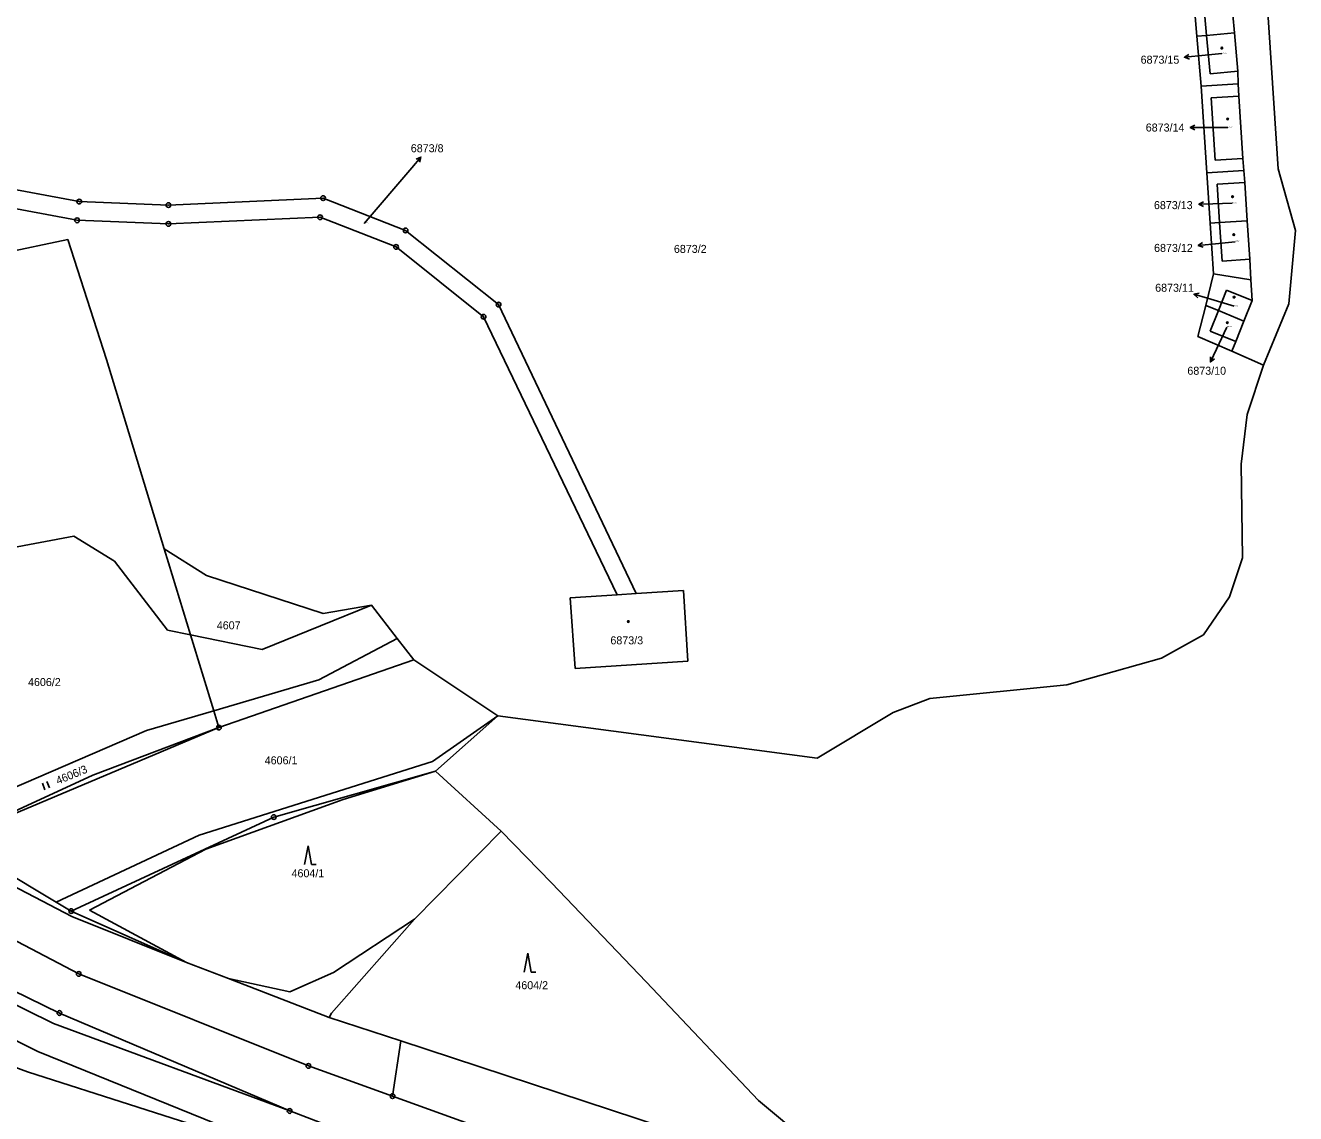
# Model space of a CAD drawing. Extents: x -593183 to -588034, y -1130415 to -1124994.
# Drawn here: x -589116.2 to -588846.3, y -1128400.8 to -1128169.7 of the extents above; entities that cross this region are included whole.
import ezdxf

# ---------------------------------------------------------------- set-up
doc = ezdxf.new("R2010")
doc.units = 0
for name, color, linetype in [('Vrstva 1', 7, 'Continuous'), ('Vrstva 16', 7, 'Continuous'), ('Vrstva 18', 7, 'Continuous'), ('Vrstva 19', 7, 'Continuous'), ('Vrstva 24', 7, 'Continuous'), ('Vrstva 25', 7, 'Continuous'), ('Vrstva 4', 7, 'Continuous')]:
    doc.layers.add(name, color=color, linetype=linetype)

msp = doc.modelspace()

# ---------------------------------------------------------------- linework, layer by layer
at = {"layer": 'Vrstva 1'}
for p, q in [((-588867.34, -1128172), (-588868.26, -1128161.39)), ((-588859.36, -1128171.27), (-588860.1, -1128163.14)), ((-588850.03, -1128200.12), (-588852.47, -1128163.12)), ((-588865.26, -1128171.8), (-588867.34, -1128172)), ((-588866.41, -1128182.6), (-588867.34, -1128172)), ((-588865.26, -1128171.8), (-588859.36, -1128171.27)), ((-588858.63, -1128179.41), (-588859.36, -1128171.27)), ((-588858.52, -1128182.06), (-588858.63, -1128179.41)), ((-588858.52, -1128182.06), (-588866.41, -1128182.6)), ((-588866.41, -1128182.6), (-588865.21, -1128201)), ((-588858.41, -1128184.71), (-588858.52, -1128182.06)), ((-588857.59, -1128197.92), (-588858.41, -1128184.71)), ((-588857.38, -1128200.47), (-588857.59, -1128197.92)), ((-588865.21, -1128201), (-588857.38, -1128200.47)), ((-588865.21, -1128201), (-588864.5, -1128211.69)), ((-588857.16, -1128203.02), (-588857.38, -1128200.47)), ((-588846.35, -1128213.22), (-588850.03, -1128200.12)), ((-589104.71, -1128207.1), (-589123.45, -1128203.59)), ((-588856.63, -1128211.19), (-588857.16, -1128203.02)), ((-589085.78, -1128207.83), (-589104.71, -1128207.1)), ((-589052.93, -1128206.37), (-589085.78, -1128207.83)), ((-589035.42, -1128213.22), (-589052.93, -1128206.37)), ((-589124.66, -1128207.43), (-589105.18, -1128211.08)), ((-589105.18, -1128211.08), (-589085.78, -1128211.85)), ((-589085.78, -1128211.85), (-589053.58, -1128210.41)), ((-589053.58, -1128210.41), (-589037.43, -1128216.73)), ((-588862.49, -1128211.57), (-588864.5, -1128211.69)), ((-588864.5, -1128211.69), (-588863.79, -1128222.47)), ((-588862.49, -1128211.57), (-588856.63, -1128211.19)), ((-588856.1, -1128219.36), (-588856.63, -1128211.19)), ((-589107.12, -1128215.14), (-589121.22, -1128218.13)), ((-589098.92, -1128240.66), (-589107.12, -1128215.14)), ((-589015.64, -1128228.98), (-589035.42, -1128213.22)), ((-588847.78, -1128228.83), (-588846.35, -1128213.22)), ((-589037.43, -1128216.73), (-589018.83, -1128231.56)), ((-588855.84, -1128223.73), (-588856.1, -1128219.36)), ((-588863.79, -1128222.47), (-588865.45, -1128229.15)), ((-588855.84, -1128223.73), (-588863.79, -1128222.47)), ((-588855.58, -1128228.09), (-588855.84, -1128223.73)), ((-588857.32, -1128232.47), (-588855.58, -1128228.09)), ((-588986.46, -1128290.35), (-589015.64, -1128228.98)), ((-588865.45, -1128229.15), (-588867.09, -1128235.75)), ((-588862.74, -1128230.26), (-588865.45, -1128229.15)), ((-588857.32, -1128232.47), (-588862.74, -1128230.26)), ((-588853.14, -1128241.84), (-588847.78, -1128228.83)), ((-588990.45, -1128290.61), (-589018.83, -1128231.56)), ((-588859.07, -1128236.85), (-588857.32, -1128232.47)), ((-588867.09, -1128235.75), (-588859.88, -1128238.9)), ((-588859.88, -1128238.9), (-588859.07, -1128236.85)), ((-588859.88, -1128238.9), (-588853.14, -1128241.84)), ((-589086.68, -1128280.84), (-589098.92, -1128240.66)), ((-588856.61, -1128252.31), (-588853.14, -1128241.84)), ((-588857.9, -1128262.85), (-588856.61, -1128252.31)), ((-588857.6, -1128282.75), (-588857.9, -1128262.85)), ((-589120.19, -1128280.84), (-589105.89, -1128278.19)), ((-589105.89, -1128278.19), (-589097.22, -1128283.5)), ((-589085.77, -1128283.81), (-589086.68, -1128280.84)), ((-589086.68, -1128280.84), (-589077.71, -1128286.54)), ((-589097.22, -1128283.5), (-589085.98, -1128298.11)), ((-589085.77, -1128283.81), (-589081.1, -1128299.1)), ((-588860.41, -1128291.08), (-588857.6, -1128282.75)), ((-589077.71, -1128286.54), (-589052.88, -1128294.61)), ((-589000.43, -1128291.25), (-588990.45, -1128290.61)), ((-588990.45, -1128290.61), (-588986.46, -1128290.35)), ((-588986.46, -1128290.35), (-588976.38, -1128289.7)), ((-588976.38, -1128289.7), (-588975.42, -1128304.7)), ((-589053.45, -1128297.18), (-589042.66, -1128292.82)), ((-589052.88, -1128294.61), (-589042.66, -1128292.82)), ((-589037.16, -1128299.92), (-589042.66, -1128292.82)), ((-588999.39, -1128306.25), (-589000.43, -1128291.25)), ((-588865.88, -1128299.12), (-588860.41, -1128291.08)), ((-589081.1, -1128299.1), (-589085.98, -1128298.11)), ((-589065.85, -1128302.2), (-589053.45, -1128297.18)), ((-589065.85, -1128302.2), (-589081.1, -1128299.1)), ((-589037.16, -1128299.92), (-589053.86, -1128308.7)), ((-589033.67, -1128304.44), (-589037.16, -1128299.92)), ((-588874.82, -1128304.04), (-588865.88, -1128299.12)), ((-588894.92, -1128309.74), (-588874.82, -1128304.04)), ((-589033.67, -1128304.44), (-589075.06, -1128318.83)), ((-589033.67, -1128304.44), (-589015.82, -1128316.32)), ((-588975.42, -1128304.7), (-588999.39, -1128306.25)), ((-589053.86, -1128308.7), (-589076.16, -1128315.25)), ((-588924.05, -1128312.61), (-588894.92, -1128309.74)), ((-588931.83, -1128315.63), (-588924.05, -1128312.61)), ((-589076.16, -1128315.25), (-589090.42, -1128319.44)), ((-589029.06, -1128328.09), (-589015.82, -1128316.32)), ((-589015.82, -1128316.32), (-588947.96, -1128325.3)), ((-588947.96, -1128325.3), (-588931.83, -1128315.63)), ((-589132.15, -1128337.47), (-589090.42, -1128319.44)), ((-589075.06, -1128318.83), (-589131.71, -1128342.66)), ((-589063.4, -1128337.83), (-589029.06, -1128328.09)), ((-589029.06, -1128328.09), (-589015.09, -1128340.8)), ((-589063.4, -1128337.83), (-589106.43, -1128357.78)), ((-589015.09, -1128340.8), (-589033.51, -1128359.49)), ((-589015.09, -1128340.8), (-589004.42, -1128351.76)), ((-589109.61, -1128355.88), (-589131.71, -1128342.66)), ((-589106.29, -1128358.97), (-589133.12, -1128344.96)), ((-589104.82, -1128371.14), (-589141.46, -1128351.85)), ((-589004.42, -1128351.76), (-588984.33, -1128372.79)), ((-589106.43, -1128357.78), (-589109.61, -1128355.88)), ((-589081.98, -1128368.69), (-589106.43, -1128357.78)), ((-589081.98, -1128368.69), (-589106.29, -1128358.97)), ((-589033.51, -1128359.49), (-589051.17, -1128379.49)), ((-589147.87, -1128363.15), (-589110.2, -1128381.68)), ((-589108.94, -1128379.44), (-589146.68, -1128361.04)), ((-589113.52, -1128387.62), (-589151.05, -1128368.81)), ((-589073.05, -1128372.12), (-589081.98, -1128368.69)), ((-589056.06, -1128390.67), (-589104.82, -1128371.14)), ((-589051.62, -1128380.37), (-589073.05, -1128372.12)), ((-588960.47, -1128398.02), (-588984.33, -1128372.79)), ((-589155.62, -1128377.51), (-589115.72, -1128391.91)), ((-589060.03, -1128400.25), (-589108.94, -1128379.44)), ((-589051.17, -1128379.49), (-589051.62, -1128380.37)), ((-589110.2, -1128381.68), (-589060.03, -1128400.25)), ((-589036.42, -1128385.36), (-589051.62, -1128380.37)), ((-589063.08, -1128408.03), (-589113.52, -1128387.62)), ((-589038.18, -1128397.1), (-589036.42, -1128385.36)), ((-589036.42, -1128385.36), (-588980.71, -1128403.66)), ((-589115.72, -1128391.91), (-589053.79, -1128411.74)), ((-589038.18, -1128397.1), (-589056.06, -1128390.67)), ((-588986.49, -1128415.7), (-589038.18, -1128397.1)), ((-588960.47, -1128398.02), (-588935.21, -1128418.99)), ((-588991.56, -1128426.24), (-589060.03, -1128400.25))]:
    msp.add_line(p, q, dxfattribs=at)
at = {"layer": 'Vrstva 16'}
for p, q in [((-588862.01, -1128175.65), (-588866.96, -1128176.14)), ((-588860.73, -1128191.37), (-588865.73, -1128191.37)), ((-589044.18, -1128211.73), (-589034.11, -1128199.91)), ((-588859.81, -1128207.47), (-588863.9, -1128207.59)), ((-588859.19, -1128215.62), (-588864.06, -1128216.11)), ((-588859.39, -1128229.34), (-588865.07, -1128227.63)), ((-588860.94, -1128233.75), (-588863.16, -1128238.46))]:
    msp.add_line(p, q, dxfattribs=at)
at = {"layer": 'Vrstva 24'}
for centre, radius in [((-589104.71, -1128207.1), 0.5), ((-589104.71, -1128207.1), 0.0327), ((-589052.93, -1128206.37), 0.5), ((-589052.93, -1128206.37), 0.0327), ((-589085.78, -1128207.83), 0.5), ((-589085.78, -1128207.83), 0.0327), ((-589105.18, -1128211.08), 0.5), ((-589105.18, -1128211.08), 0.0327), ((-589085.78, -1128211.85), 0.5), ((-589085.78, -1128211.85), 0.0327), ((-589053.58, -1128210.41), 0.5), ((-589053.58, -1128210.41), 0.0327), ((-589035.42, -1128213.22), 0.5), ((-589035.42, -1128213.22), 0.0327), ((-589037.43, -1128216.73), 0.5), ((-589037.43, -1128216.73), 0.0327), ((-589015.64, -1128228.98), 0.5), ((-589018.83, -1128231.56), 0.5), ((-589015.64, -1128228.98), 0.0327), ((-589018.83, -1128231.56), 0.0327), ((-589075.06, -1128318.83), 0.5), ((-589075.06, -1128318.83), 0.0327), ((-589063.4, -1128337.83), 0.5), ((-589063.4, -1128337.83), 0.0327), ((-589106.43, -1128357.78), 0.5), ((-589106.43, -1128357.78), 0.0327), ((-589104.82, -1128371.14), 0.5), ((-589104.82, -1128371.14), 0.0327), ((-589108.94, -1128379.44), 0.5), ((-589108.94, -1128379.44), 0.0327), ((-589056.06, -1128390.67), 0.5), ((-589056.06, -1128390.67), 0.0327), ((-589038.18, -1128397.1), 0.5), ((-589038.18, -1128397.1), 0.0327), ((-589060.03, -1128400.25), 0.5), ((-589060.03, -1128400.25), 0.0327)]:
    msp.add_circle(centre, radius, dxfattribs=at)
at = {"layer": 'Vrstva 25'}
for p, q in [((-588866.96, -1128176.14), (-588869.95, -1128176.44)), ((-588865.73, -1128191.37), (-588868.73, -1128191.37)), ((-589034.11, -1128199.91), (-589032.16, -1128197.63)), ((-588863.9, -1128207.59), (-588866.9, -1128207.68)), ((-588864.06, -1128216.11), (-588867.04, -1128216.41)), ((-588865.07, -1128227.63), (-588867.94, -1128226.77)), ((-588863.16, -1128238.46), (-588864.44, -1128241.17)), ((-589112.53, -1128330.61), (-589112.01, -1128332.01)), ((-589111.05, -1128331.65), (-589111.58, -1128330.25)), ((-589056.13, -1128343.9), (-589056.86, -1128347.9)), ((-589056.13, -1128343.9), (-589055.4, -1128347.9)), ((-589055.4, -1128347.9), (-589054.4, -1128347.9)), ((-589009.45, -1128366.76), (-589010.19, -1128370.76)), ((-589009.45, -1128366.76), (-589008.72, -1128370.76)), ((-589008.72, -1128370.76), (-589007.72, -1128370.76))]:
    msp.add_line(p, q, dxfattribs=at)
for points in [[(-588868.9, -1128176.83), (-588869.95, -1128176.44), (-588869, -1128175.84)], [(-588867.73, -1128191.87), (-588868.73, -1128191.37), (-588867.73, -1128190.87)], [(-589033.19, -1128198.06), (-589032.16, -1128197.63), (-589032.43, -1128198.71)], [(-588865.88, -1128208.15), (-588866.9, -1128207.68), (-588865.91, -1128207.15)], [(-588866, -1128216.81), (-588867.04, -1128216.41), (-588866.1, -1128215.81)], [(-588867.13, -1128227.53), (-588867.94, -1128226.77), (-588866.84, -1128226.57)], [(-588863.56, -1128240.48), (-588864.44, -1128241.17), (-588864.46, -1128240.06)]]:
    msp.add_lwpolyline(points, dxfattribs=at)
for centre, radius in [((-588862.02, -1128174.5), 0.175), ((-588862.02, -1128174.5), 0.15), ((-588860.79, -1128189.56), 0.175), ((-588860.79, -1128189.56), 0.15), ((-588859.75, -1128206.07), 0.175), ((-588859.75, -1128206.07), 0.15), ((-588859.48, -1128214.12), 0.175), ((-588859.48, -1128214.12), 0.15), ((-588859.41, -1128227.4), 0.175), ((-588859.41, -1128227.4), 0.15), ((-588860.86, -1128232.83), 0.175), ((-588860.86, -1128232.83), 0.15), ((-588988.09, -1128296.3), 0.175), ((-588988.09, -1128296.3), 0.15)]:
    msp.add_circle(centre, radius, dxfattribs=at)
at = {"layer": 'Vrstva 4'}
for p, q in [((-588865.98, -1128163.67), (-588865.26, -1128171.8)), ((-588865.26, -1128171.8), (-588864.53, -1128179.94)), ((-588858.63, -1128179.41), (-588864.53, -1128179.94)), ((-588864.29, -1128185.06), (-588858.41, -1128184.71)), ((-588864.29, -1128185.06), (-588863.43, -1128198.28)), ((-588857.59, -1128197.92), (-588863.43, -1128198.28)), ((-588857.16, -1128203.02), (-588863.01, -1128203.4)), ((-588863.01, -1128203.4), (-588862.49, -1128211.57)), ((-588861.96, -1128219.74), (-588862.49, -1128211.57)), ((-588856.1, -1128219.36), (-588861.96, -1128219.74)), ((-588861, -1128225.89), (-588862.74, -1128230.26)), ((-588861, -1128225.89), (-588855.58, -1128228.09)), ((-588864.49, -1128234.63), (-588862.74, -1128230.26)), ((-588859.07, -1128236.85), (-588864.49, -1128234.63)), ((-589081.1, -1128299.1), (-589076.16, -1128315.25)), ((-589076.16, -1128315.25), (-589075.06, -1128318.83)), ((-589015.82, -1128316.32), (-589029.71, -1128325.99)), ((-589101.82, -1128328.96), (-589075.06, -1128318.83)), ((-589029.71, -1128325.99), (-589079.24, -1128341.67)), ((-589048.66, -1128334.12), (-589029.06, -1128328.09)), ((-589131.71, -1128342.66), (-589101.82, -1128328.96)), ((-589077.86, -1128344.67), (-589048.66, -1128334.12)), ((-589079.24, -1128341.67), (-589109.61, -1128355.88)), ((-589077.86, -1128344.67), (-589102.56, -1128357.57)), ((-589102.56, -1128357.57), (-589081.98, -1128368.69)), ((-589033.51, -1128359.49), (-589050.69, -1128370.84)), ((-589050.69, -1128370.84), (-589060.02, -1128374.92)), ((-589060.02, -1128374.92), (-589073.05, -1128372.12))]:
    msp.add_line(p, q, dxfattribs=at)

# ---------------------------------------------------------------- texts
at = {"layer": 'Vrstva 16'}
for s, p in [('6873/15', (-588879.27, -1128177.81)), ('6873/14', (-588878.18, -1128192.22)), ('6873/8', (-589034.3, -1128196.62)), ('6873/13', (-588876.44, -1128208.7)), ('6873/12', (-588876.41, -1128217.79)), ('6873/11', (-588876.18, -1128226.25)), ('6873/10', (-588869.34, -1128243.88))]:
    msp.add_text(s, height=1.7, dxfattribs=at).set_placement(p)
at = {"layer": 'Vrstva 18'}
for s, height, p in [('6873/8', 0.2, (-589044.18, -1128211.73)), ('6873/2', 1.7, (-588978.41, -1128218)), ('4607', 1.7, (-589075.51, -1128297.95)), ('4606/2', 1.7, (-589115.61, -1128310)), ('4606/1', 1.7, (-589065.33, -1128326.62)), ('4604/1', 1.7, (-589059.63, -1128350.61)), ('4604/2', 1.7, (-589012.09, -1128374.39))]:
    msp.add_text(s, height=height, dxfattribs=at).set_placement(p)
msp.add_text('4606/3', height=1.7, rotation=22.4981, dxfattribs=at).set_placement((-589109.25, -1128330.96))
at = {"layer": 'Vrstva 19'}
for s, height, p in [('6873/15', 0.2, (-588862.01, -1128175.65)), ('6873/14', 0.2, (-588860.73, -1128191.37)), ('6873/13', 0.2, (-588859.81, -1128207.47)), ('6873/12', 0.2, (-588859.19, -1128215.62)), ('6873/11', 0.2, (-588859.39, -1128229.34)), ('6873/10', 0.2, (-588860.94, -1128233.75)), ('6873/3', 1.7, (-588991.9, -1128301.14))]:
    msp.add_text(s, height=height, dxfattribs=at).set_placement(p)

doc.saveas('drawing.dxf')
